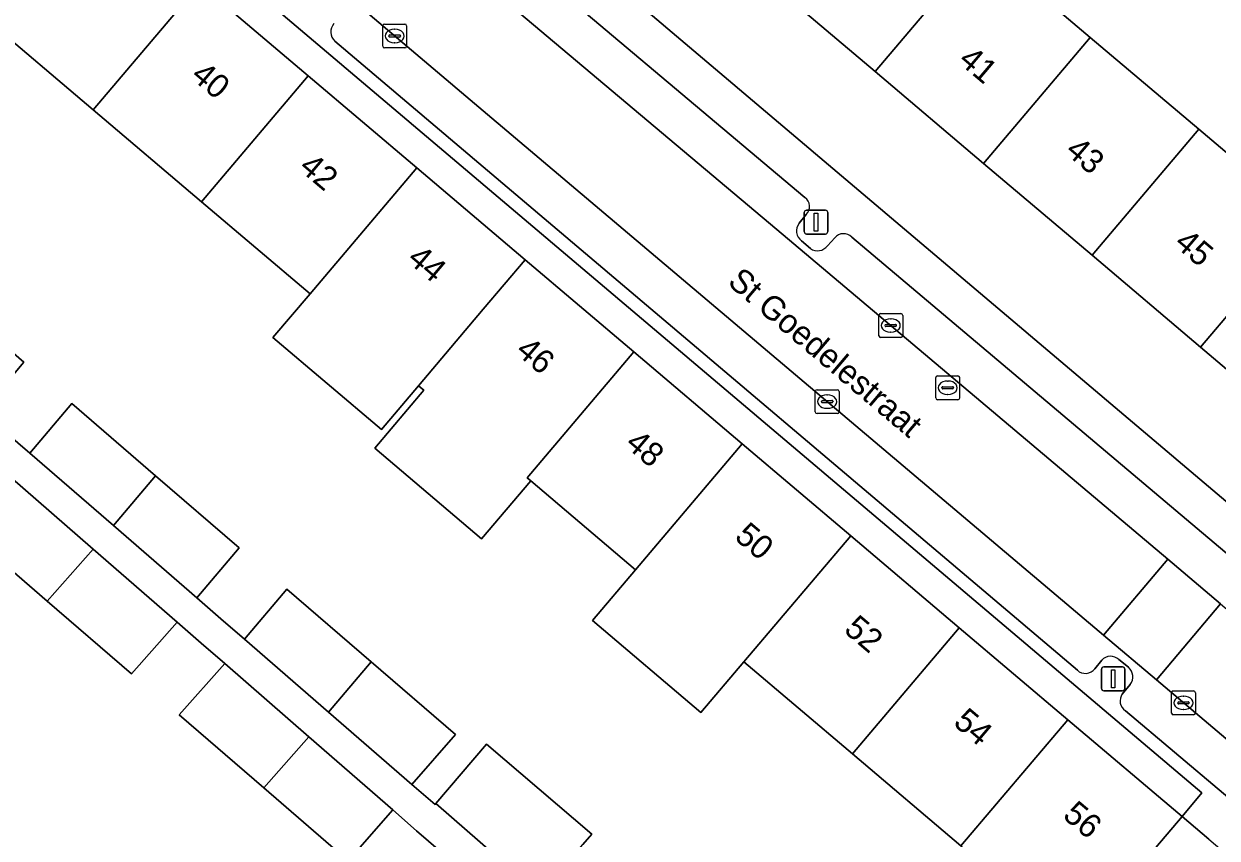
# Model space of a CAD drawing. Extents: x 162523 to 163266, y 381230 to 382050.
# Drawn here: x 162980.75 to 163030.75, y 381539.28 to 381573.4 of the extents above; entities that cross this region are included whole.
import ezdxf

# ---------------------------------------------------------------- set-up
doc = ezdxf.new("R2010")
doc.units = 0
for name, color, linetype in [('IMGEO_Erf', 7, 'Continuous'), ('IMGEO_Kolk', 7, 'Continuous'), ('IMGEO_Lichtmast', 7, 'Continuous'), ('IMGEO_Openbare_ruimte_label', 7, 'Continuous'), ('IMGEO_Pand', 7, 'Continuous'), ('IMGEO_Pand_nummerreeks', 7, 'Continuous'), ('IMGEO_Parkeervlak_open', 7, 'Continuous'), ('IMGEO_Rijbaan_lokaal_open', 7, 'Continuous'), ('IMGEO_Rioolput', 7, 'Continuous'), ('IMGEO_Voetpad_open', 7, 'Continuous')]:
    doc.layers.add(name, color=color, linetype=linetype)

msp = doc.modelspace()

# ---------------------------------------------------------------- linework, layer by layer
at = {"layer": 'IMGEO_Erf'}
for points in [[(162998.764, 381615.162), (163003.308, 381611.294), (163006.833, 381608.292), (163005.093, 381606.237), (163001.568, 381609.238), (162997.018, 381613.111), (162989.08, 381603.646), (162993.605, 381599.811), (162995.309, 381601.824), (162999.858, 381597.974), (162998.152, 381595.958), (163000, 381594.392), (163002.698, 381592.105), (163007.245, 381588.252), (163009.034, 381586.735), (163013.13, 381591.575), (163015.89, 381589.24), (163011.792, 381584.398), (163016.339, 381580.545), (163020.886, 381576.691), (163025.433, 381572.838), (163029.979, 381568.985), (163034.526, 381565.131)], [(162988.119, 381575.079), (162992.665, 381571.225), (162997.211, 381567.37), (163000, 381565.005), (163001.756, 381563.516), (163006.302, 381559.662), (163010.848, 381555.807), (163015.394, 381551.953), (163019.94, 381548.098), (163024.486, 381544.243), (163029.277, 381540.181), (163030.105, 381541.182), (162975.401, 381587.503)], [(163020.013, 381538.965), (163015.468, 381542.82), (163010.922, 381546.676), (163009.114, 381544.543), (163004.569, 381548.398), (163006.376, 381550.531), (163001.986, 381554.255), (162999.927, 381551.827), (162995.451, 381555.622), (162997.51, 381558.051), (162997.286, 381558.241), (162995.73, 381556.406), (162991.185, 381560.261), (162992.741, 381562.096), (162988.196, 381565.951), (162983.65, 381569.806), (162979.105, 381573.662)], [(162977.243, 381562.258), (162980.753, 381559.228), (162978.996, 381557.155)], [(162979.998, 381556.286), (162981.002, 381555.415), (162982.763, 381557.493), (162986.27, 381554.465), (162989.773, 381551.441), (162987.997, 381549.345), (162989.006, 381548.47), (162989.994, 381547.613), (162991.774, 381549.713), (162995.298, 381546.671), (162998.835, 381543.618), (162997.002, 381541.53), (162997.978, 381540.692), (162998.009, 381540.729), (163000.135, 381543.215), (163004.542, 381539.447), (163004.167, 381539.008)], [(162998.205, 381538.725), (162997.207, 381539.594), (162996.211, 381540.461), (162994.332, 381538.336), (162990.8, 381541.386), (162987.261, 381544.442), (162989.165, 381546.594), (162988.176, 381547.455), (162987.172, 381548.328), (162985.261, 381546.169), (162981.73, 381549.218), (162978.22, 381552.249)]]:
    msp.add_lwpolyline(points, dxfattribs=at)
msp.add_lwpolyline([(162981.863, 381595.134), (163000, 381579.765), (163036.569, 381548.778), (163039.317, 381552), (163034.602, 381555.997), (163030.056, 381559.851), (163025.51, 381563.705), (163020.964, 381567.558), (163016.417, 381571.413), (163011.871, 381575.266), (163007.325, 381579.12), (163002.778, 381582.975), (163000, 381585.33), (162998.232, 381586.828), (162993.686, 381590.682), (162989.14, 381594.536), (162984.611, 381598.375)], close=True, dxfattribs=at)
at = {"layer": 'IMGEO_Kolk'}
for p, q in [((162995.786, 381572.469), (162995.786, 381573.321)), ((162995.861, 381573.395), (162996.713, 381573.395)), ((162996.274, 381573.175), (162996.299, 381573.175)), ((162996.787, 381573.321), (162996.787, 381572.469)), ((162996.045, 381572.889), (162996.045, 381572.901)), ((162996.483, 381572.852), (162996.085, 381572.852)), ((162996.088, 381572.938), (162996.486, 381572.938)), ((162996.297, 381572.615), (162996.272, 381572.615)), ((162996.529, 381572.901), (162996.529, 381572.889)), ((162996.713, 381572.395), (162995.861, 381572.395)), ((163016.571, 381560.337), (163016.571, 381561.189)), ((163016.646, 381561.263), (163017.498, 381561.263)), ((163017.059, 381561.043), (163017.084, 381561.043)), ((163017.572, 381561.189), (163017.572, 381560.337)), ((163016.83, 381560.757), (163016.83, 381560.769)), ((163017.268, 381560.72), (163016.87, 381560.72)), ((163016.873, 381560.806), (163017.271, 381560.806)), ((163017.082, 381560.483), (163017.057, 381560.483)), ((163017.314, 381560.769), (163017.314, 381560.757)), ((163017.498, 381560.263), (163016.646, 381560.263)), ((163013.909, 381557.146), (163013.909, 381557.998)), ((163013.984, 381558.072), (163014.836, 381558.072)), ((163014.91, 381557.998), (163014.91, 381557.146)), ((163014.168, 381557.566), (163014.168, 381557.578)), ((163014.606, 381557.529), (163014.208, 381557.529)), ((163014.211, 381557.615), (163014.609, 381557.615)), ((163014.397, 381557.852), (163014.422, 381557.852)), ((163014.652, 381557.578), (163014.652, 381557.566)), ((163014.836, 381557.072), (163013.984, 381557.072)), ((163014.42, 381557.292), (163014.395, 381557.292)), ((163028.836, 381544.524), (163028.836, 381545.376)), ((163028.911, 381545.45), (163029.763, 381545.45)), ((163029.138, 381544.993), (163029.536, 381544.993)), ((163029.324, 381545.23), (163029.349, 381545.23)), ((163029.837, 381545.376), (163029.837, 381544.524)), ((163029.095, 381544.944), (163029.095, 381544.956)), ((163029.533, 381544.907), (163029.135, 381544.907)), ((163029.347, 381544.67), (163029.322, 381544.67)), ((163029.579, 381544.956), (163029.579, 381544.944)), ((163029.763, 381544.45), (163028.911, 381544.45))]:
    msp.add_line(p, q, dxfattribs=at)
for points in [[(162995.786, 381572.469), (162995.786, 381573.321)], [(162995.861, 381573.395), (162996.713, 381573.395)], [(162996.787, 381573.321), (162996.787, 381572.469)], [(162996.713, 381572.395), (162995.861, 381572.395)], [(163016.571, 381560.337), (163016.571, 381561.189)], [(163016.646, 381561.263), (163017.498, 381561.263)], [(163017.572, 381561.189), (163017.572, 381560.337)], [(163017.498, 381560.263), (163016.646, 381560.263)], [(163013.909, 381557.146), (163013.909, 381557.998)], [(163013.984, 381558.072), (163014.836, 381558.072)], [(163014.91, 381557.998), (163014.91, 381557.146)], [(163014.836, 381557.072), (163013.984, 381557.072)], [(163028.836, 381544.524), (163028.836, 381545.376)], [(163028.911, 381545.45), (163029.763, 381545.45)], [(163029.837, 381545.376), (163029.837, 381544.524)], [(163029.763, 381544.45), (163028.911, 381544.45)]]:
    msp.add_lwpolyline(points, dxfattribs=at)
for centre, radius, start, end in [((162995.863, 381573.319), 0.0765, 91.552, 178.448), ((162995.863, 381573.319), 0.0765, 91.552, 178.448), ((162996.711, 381573.319), 0.0765, 1.552, 88.448), ((162996.711, 381573.319), 0.0765, 1.552, 88.448), ((162996.085, 381572.898), 0.0403, 85.8775, 175.7526), ((162996.082, 381572.888), 0.0366, 178.938, 274.7102), ((162996.486, 381572.895), 0.043, 264.8664, 352.4533), ((162996.49, 381572.9), 0.0386, 1.7309, 96.639), ((162995.863, 381572.471), 0.0765, 181.552, 268.448), ((162995.863, 381572.471), 0.0765, 181.552, 268.448), ((162996.711, 381572.471), 0.0765, 271.552, 358.448), ((162996.711, 381572.471), 0.0765, 271.552, 358.448), ((163016.648, 381561.187), 0.0765, 91.552, 178.448), ((163016.648, 381561.187), 0.0765, 91.552, 178.448), ((163017.496, 381561.187), 0.0765, 1.552, 88.448), ((163017.496, 381561.187), 0.0765, 1.552, 88.448), ((163016.87, 381560.766), 0.0403, 85.8775, 175.7526), ((163016.867, 381560.756), 0.0366, 178.938, 274.7102), ((163017.271, 381560.763), 0.043, 264.8664, 352.4533), ((163017.275, 381560.768), 0.0386, 1.7309, 96.639), ((163016.648, 381560.339), 0.0765, 181.552, 268.448), ((163016.648, 381560.339), 0.0765, 181.552, 268.448), ((163017.496, 381560.339), 0.0765, 271.552, 358.448), ((163017.496, 381560.339), 0.0765, 271.552, 358.448), ((163013.986, 381557.996), 0.0765, 91.552, 178.448), ((163013.986, 381557.996), 0.0765, 91.552, 178.448), ((163014.834, 381557.996), 0.0765, 1.552, 88.448), ((163014.834, 381557.996), 0.0765, 1.552, 88.448), ((163014.208, 381557.575), 0.0403, 85.8775, 175.7526), ((163014.205, 381557.565), 0.0366, 178.938, 274.7102), ((163014.609, 381557.572), 0.043, 264.8664, 352.4533), ((163014.613, 381557.577), 0.0386, 1.7309, 96.639), ((163013.986, 381557.148), 0.0765, 181.552, 268.448), ((163013.986, 381557.148), 0.0765, 181.552, 268.448), ((163014.834, 381557.148), 0.0765, 271.552, 358.448), ((163014.834, 381557.148), 0.0765, 271.552, 358.448), ((163028.913, 381545.374), 0.0765, 91.552, 178.448), ((163028.913, 381545.374), 0.0765, 91.552, 178.448), ((163029.135, 381544.953), 0.0403, 85.8775, 175.7526), ((163029.54, 381544.955), 0.0386, 1.7309, 96.639), ((163029.761, 381545.374), 0.0765, 1.552, 88.448), ((163029.761, 381545.374), 0.0765, 1.552, 88.448), ((163028.913, 381544.526), 0.0765, 181.552, 268.448), ((163028.913, 381544.526), 0.0765, 181.552, 268.448), ((163029.132, 381544.943), 0.0366, 178.938, 274.7102), ((163029.536, 381544.95), 0.043, 264.8664, 352.4533), ((163029.761, 381544.526), 0.0765, 271.552, 358.448), ((163029.761, 381544.526), 0.0765, 271.552, 358.448)]:
    msp.add_arc(centre, radius, start, end, dxfattribs=at)
for centre, major_axis, ratio, start_param, end_param in [((162996.273, 381572.895), (-0.387, 0.002), 0.722429, 4.712389, 7.853982), ((162996.298, 381572.895), (-0.39, 0.002), 0.717154, 1.570796, 4.712389), ((163017.058, 381560.763), (-0.387, 0.002), 0.722429, 4.712389, 7.853982), ((163017.083, 381560.763), (-0.39, 0.002), 0.717154, 1.570796, 4.712389), ((163014.396, 381557.572), (-0.387, 0.002), 0.722429, 4.712389, 7.853982), ((163014.421, 381557.572), (-0.39, 0.002), 0.717154, 1.570796, 4.712389), ((163029.323, 381544.95), (-0.387, 0.002), 0.722429, 4.712389, 7.853982), ((163029.348, 381544.95), (-0.39, 0.002), 0.717154, 1.570796, 4.712389)]:
    msp.add_ellipse(centre, major_axis=major_axis, ratio=ratio, start_param=start_param, end_param=end_param, dxfattribs=at)
at = {"layer": 'IMGEO_Lichtmast'}
for p, q in [((163013.446, 381564.697), (163013.446, 381565.497)), ((163013.446, 381565.497), (163013.446, 381564.697)), ((163013.546, 381565.597), (163014.336, 381565.597)), ((163014.336, 381565.597), (163013.546, 381565.597)), ((163014.436, 381565.497), (163014.436, 381564.697)), ((163014.436, 381564.697), (163014.436, 381565.497)), ((163014.336, 381564.597), (163013.546, 381564.597)), ((163013.546, 381564.597), (163014.336, 381564.597)), ((163025.895, 381545.557), (163025.895, 381546.357)), ((163025.895, 381546.357), (163025.895, 381545.557)), ((163025.995, 381546.457), (163026.785, 381546.457)), ((163026.785, 381546.457), (163025.995, 381546.457)), ((163026.885, 381546.357), (163026.885, 381545.557)), ((163026.885, 381545.557), (163026.885, 381546.357)), ((163026.785, 381545.457), (163025.995, 381545.457)), ((163025.995, 381545.457), (163026.785, 381545.457))]:
    msp.add_line(p, q, dxfattribs=at)
for points in [[(163013.866, 381565.472), (163014.016, 381565.472), (163014.016, 381564.722), (163013.866, 381564.722), (163013.866, 381565.472)], [(163026.315, 381546.332), (163026.465, 381546.332), (163026.465, 381545.582), (163026.315, 381545.582), (163026.315, 381546.332)]]:
    msp.add_lwpolyline(points, dxfattribs=at)
for centre, start, end in [((163013.546, 381565.497), 90, 180), ((163013.546, 381565.497), 90, 180), ((163014.336, 381565.497), 0, 90), ((163014.336, 381565.497), 360, 90), ((163013.546, 381564.697), 180, 270), ((163013.546, 381564.697), 180, 270), ((163014.336, 381564.697), 270, 0), ((163014.336, 381564.697), 270, 0), ((163025.995, 381546.357), 90, 180), ((163025.995, 381546.357), 90, 180), ((163026.785, 381546.357), 0, 90), ((163026.785, 381546.357), 360, 90), ((163025.995, 381545.557), 180, 270), ((163025.995, 381545.557), 180, 270), ((163026.785, 381545.557), 270, 0), ((163026.785, 381545.557), 270, 0)]:
    msp.add_arc(centre, 0.1, start, end, dxfattribs=at)
at = {"layer": 'IMGEO_Pand'}
for points in [[(163011.871, 381575.266), (163016.417, 381571.413), (163020.886, 381576.691), (163016.339, 381580.545)], [(162983.65, 381569.806), (162988.119, 381575.079), (162983.573, 381578.934), (162979.105, 381573.662)], [(163025.433, 381572.838), (163020.886, 381576.691), (163016.417, 381571.413), (163020.964, 381567.558)], [(162992.665, 381571.225), (162988.119, 381575.079), (162983.65, 381569.806), (162988.196, 381565.951)], [(163029.979, 381568.985), (163025.433, 381572.838), (163020.964, 381567.558), (163025.51, 381563.705)], [(162992.741, 381562.096), (162997.211, 381567.37), (162992.665, 381571.225), (162988.196, 381565.951)], [(163029.979, 381568.985), (163025.51, 381563.705), (163030.056, 381559.851), (163034.526, 381565.131)], [(163001.756, 381563.516), (163000, 381565.005), (162997.211, 381567.37), (162992.741, 381562.096), (162991.185, 381560.261), (162995.73, 381556.406), (162997.286, 381558.241), (163000, 381561.443)], [(163034.602, 381555.997), (163040.807, 381563.328), (163036.258, 381567.177), (163034.526, 381565.131), (163030.056, 381559.851)], [(163006.302, 381559.662), (163001.756, 381563.516), (163000, 381561.443), (162997.286, 381558.241), (162997.51, 381558.051), (162995.451, 381555.622), (162999.927, 381551.827), (163001.986, 381554.255), (163001.831, 381554.386)], [(162977.243, 381562.258), (162975.494, 381560.195), (162978.996, 381557.155), (162980.753, 381559.228)], [(163010.848, 381555.807), (163006.302, 381559.662), (163001.831, 381554.386), (163001.986, 381554.255), (163006.376, 381550.531)], [(162981.002, 381555.415), (162984.502, 381552.378), (162986.27, 381554.465), (162982.763, 381557.493)], [(163010.848, 381555.807), (163006.376, 381550.531), (163004.569, 381548.398), (163009.114, 381544.543), (163010.922, 381546.676), (163015.394, 381551.953)], [(162980.155, 381554.437), (162978.22, 381552.249), (162981.73, 381549.218), (162983.651, 381551.393)], [(162986.27, 381554.465), (162984.502, 381552.378), (162987.997, 381549.345), (162989.773, 381551.441)], [(163015.468, 381542.82), (163019.94, 381548.098), (163015.394, 381551.953), (163010.922, 381546.676)], [(162983.651, 381551.393), (162981.73, 381549.218), (162985.261, 381546.169), (162987.172, 381548.328)], [(162989.994, 381547.613), (162993.51, 381544.561), (162995.298, 381546.671), (162991.774, 381549.713)], [(163015.468, 381542.82), (163020.013, 381538.965), (163024.486, 381544.243), (163019.94, 381548.098)], [(162989.165, 381546.594), (162987.261, 381544.442), (162990.8, 381541.386), (162992.692, 381543.524)], [(162995.298, 381546.671), (162993.51, 381544.561), (162997.002, 381541.53), (162998.835, 381543.618)], [(163024.486, 381544.243), (163020.013, 381538.965), (163024.802, 381534.903), (163026.044, 381536.368), (163029.277, 381540.181)], [(162992.692, 381543.524), (162990.8, 381541.386), (162994.332, 381538.336), (162996.211, 381540.461)], [(163000.135, 381543.215), (162998.009, 381540.729), (163002.38, 381536.917), (163004.167, 381539.008), (163004.542, 381539.447)]]:
    msp.add_lwpolyline(points, close=True, dxfattribs=at)
at = {"layer": 'IMGEO_Parkeervlak_open'}
for points in [[(163013.472, 381566.121), (163000, 381577.483), (162982.673, 381592.097)], [(162980.91, 381591.262), (162995.604, 381578.864), (162997.752, 381577.051), (163000, 381575.154), (163012.294, 381564.78), (163028.675, 381550.968), (163030.892, 381549.099), (163051.36, 381531.841)], [(163048.617, 381528.65), (163028.203, 381545.91), (163025.989, 381547.783), (163000, 381569.757), (162995.077, 381573.919), (162992.932, 381575.733), (162978.6, 381587.852)], [(162993.773, 381572.685), (163000, 381567.408), (163024.89, 381546.313)], [(163013.228, 381565.049), (163013.525, 381565.421)], [(163013.707, 381563.988), (163013.338, 381564.311)], [(163014.731, 381564.444), (163014.422, 381564.108)], [(163050.423, 381534.936), (163041.176, 381542.758), (163038.305, 381545.169), (163015.44, 381564.469)], [(163025.62, 381546.374), (163025.915, 381546.739)], [(163026.629, 381546.767), (163027.029, 381546.443)], [(163027.106, 381545.713), (163026.77, 381545.321)], [(163026.905, 381544.62), (163033.061, 381539.417), (163035.958, 381536.972), (163045.375, 381529.048)]]:
    msp.add_lwpolyline(points, dxfattribs=at)
for centre, radius, start, end in [((162994.158, 381573.072), 0.546, 141.4459, 225.1669), ((163013.227, 381565.75), 0.444, 312.1198, 56.5399), ((163013.648, 381564.734), 0.525, 143.17, 233.7853), ((163015.097, 381564.13), 0.482, 44.6504, 139.3886), ((163014.004, 381564.409), 0.515, 234.8311, 324.2235), ((163026.286, 381546.396), 0.505, 47.2092, 137.2823), ((163025.226, 381546.685), 0.501, 227.8365, 321.7168), ((163026.682, 381546.037), 0.534, 322.5636, 49.4789), ((163027.177, 381545.036), 0.497, 144.9829, 236.8185)]:
    msp.add_arc(centre, radius, start, end, dxfattribs=at)
at = {"layer": 'IMGEO_Rijbaan_lokaal_open'}
for points in [[(163028.675, 381550.968), (163012.294, 381564.78), (163000, 381575.154), (162997.752, 381577.051), (162995.077, 381573.919), (163000, 381569.757), (163025.989, 381547.783)], [(163025.989, 381547.783), (163028.203, 381545.91), (163030.892, 381549.099), (163028.675, 381550.968)]]:
    msp.add_lwpolyline(points, close=True, dxfattribs=at)
msp.add_lwpolyline([(163030.892, 381549.099), (163028.203, 381545.91), (163048.617, 381528.65), (163050.812, 381526.708)], dxfattribs=at)
at = {"layer": 'IMGEO_Rioolput'}
for p, q in [((163018.958, 381557.729), (163018.958, 381558.581)), ((163019.033, 381558.655), (163019.885, 381558.655)), ((163019.959, 381558.581), (163019.959, 381557.729)), ((163019.217, 381558.149), (163019.217, 381558.161)), ((163019.655, 381558.112), (163019.257, 381558.112)), ((163019.26, 381558.198), (163019.658, 381558.198)), ((163019.446, 381558.435), (163019.471, 381558.435)), ((163019.701, 381558.161), (163019.701, 381558.149)), ((163019.885, 381557.655), (163019.033, 381557.655)), ((163019.469, 381557.875), (163019.444, 381557.875))]:
    msp.add_line(p, q, dxfattribs=at)
for points in [[(163018.958, 381557.729), (163018.958, 381558.581)], [(163019.033, 381558.655), (163019.885, 381558.655)], [(163019.959, 381558.581), (163019.959, 381557.729)], [(163019.885, 381557.655), (163019.033, 381557.655)]]:
    msp.add_lwpolyline(points, dxfattribs=at)
for centre, radius, start, end in [((163019.035, 381558.579), 0.0765, 91.552, 178.448), ((163019.035, 381558.579), 0.0765, 91.552, 178.448), ((163019.883, 381558.579), 0.0765, 1.552, 88.448), ((163019.883, 381558.579), 0.0765, 1.552, 88.448), ((163019.257, 381558.158), 0.0403, 85.8775, 175.7526), ((163019.254, 381558.148), 0.0366, 178.938, 274.7102), ((163019.658, 381558.155), 0.043, 264.8664, 352.4533), ((163019.662, 381558.16), 0.0386, 1.7309, 96.639), ((163019.035, 381557.731), 0.0765, 181.552, 268.448), ((163019.035, 381557.731), 0.0765, 181.552, 268.448), ((163019.883, 381557.731), 0.0765, 271.552, 358.448), ((163019.883, 381557.731), 0.0765, 271.552, 358.448)]:
    msp.add_arc(centre, radius, start, end, dxfattribs=at)
for centre, major_axis, ratio, start_param, end_param in [((163019.445, 381558.155), (-0.387, 0.002), 0.722429, 4.712389, 7.853982), ((163019.47, 381558.155), (-0.39, 0.002), 0.717154, 1.570796, 4.712389)]:
    msp.add_ellipse(centre, major_axis=major_axis, ratio=ratio, start_param=start_param, end_param=end_param, dxfattribs=at)
at = {"layer": 'IMGEO_Voetpad_open'}
for points in [[(162961.614, 381604.504), (162957.551, 381607.889), (162950.782, 381613.529), (162947.33, 381609.407), (162951.476, 381605.922), (162954.285, 381603.956), (162960.864, 381598.479), (162972.364, 381588.856), (162972.378, 381588.844), (162974.491, 381587.076), (162974.802, 381586.815), (162975.401, 381587.503), (163030.105, 381541.182), (163029.277, 381540.181), (163030.403, 381539.234), (163034.957, 381535.373), (163039.544, 381531.596), (163040.696, 381530.636), (163046.221, 381525.516), (163049.858, 381522.146), (163052.364, 381524.823)], [(162982.673, 381592.097), (163000, 381577.483), (163013.472, 381566.121)], [(163055.845, 381528.54), (163059.443, 381534.236), (163056.761, 381536.834), (163051.175, 381541.973), (163050.067, 381542.984), (163042.716, 381549.691), (163042.266, 381550.102), (163040.789, 381551.45), (163040.625, 381551.601), (163040.564, 381551.656), (163039.698, 381552.449), (163039.317, 381552), (163036.569, 381548.778), (163000, 381579.765)], [(163024.89, 381546.313), (163000, 381567.408), (162993.773, 381572.685)], [(163013.525, 381565.421), (163013.228, 381565.049)], [(163013.338, 381564.311), (163013.707, 381563.988)], [(163014.422, 381564.108), (163014.731, 381564.444)], [(163015.44, 381564.469), (163038.305, 381545.169), (163041.176, 381542.758), (163050.423, 381534.936)], [(163002.38, 381536.917), (162998.009, 381540.729), (162997.978, 381540.692), (162997.002, 381541.53), (162993.51, 381544.561), (162989.994, 381547.613), (162989.006, 381548.47), (162987.997, 381549.345), (162984.502, 381552.378), (162981.002, 381555.415), (162979.998, 381556.286)], [(162980.155, 381554.437), (162983.651, 381551.393), (162987.172, 381548.328), (162988.176, 381547.455), (162989.165, 381546.594), (162992.692, 381543.524), (162996.211, 381540.461), (162997.207, 381539.594), (162998.205, 381538.725), (163001.723, 381535.663), (163005.242, 381532.6), (163006.239, 381531.732), (163007.236, 381530.864), (163010.755, 381527.801), (163011.761, 381526.926), (163015.097, 381524.022), (163015.31, 381523.839), (163006.789, 381513.934), (163002.177, 381508.703)], [(163025.915, 381546.739), (163025.62, 381546.374)], [(163027.029, 381546.443), (163026.629, 381546.767)], [(163026.77, 381545.321), (163027.106, 381545.713)], [(163045.375, 381529.048), (163035.958, 381536.972), (163033.061, 381539.417), (163026.905, 381544.62)], [(163030.403, 381539.234), (163029.277, 381540.181), (163026.044, 381536.368)]]:
    msp.add_lwpolyline(points, dxfattribs=at)
for centre, radius, start, end in [((162994.158, 381573.072), 0.546, 141.4459, 225.1669), ((163013.227, 381565.75), 0.444, 312.1198, 56.5399), ((163013.648, 381564.734), 0.525, 143.17, 233.7853), ((163015.097, 381564.13), 0.482, 44.6504, 139.3886), ((163014.004, 381564.409), 0.515, 234.8311, 324.2235), ((163026.286, 381546.396), 0.505, 47.2092, 137.2823), ((163025.226, 381546.685), 0.501, 227.8365, 321.7168), ((163026.682, 381546.037), 0.534, 322.5636, 49.4789), ((163027.177, 381545.036), 0.497, 144.9829, 236.8185)]:
    msp.add_arc(centre, radius, start, end, dxfattribs=at)

# ---------------------------------------------------------------- texts
at = {"layer": 'IMGEO_Openbare_ruimte_label'}
msp.add_text('St Goedelestraat', height=1, rotation=319.7031, dxfattribs=at).set_placement((163010.188, 381562.509))
at = {"layer": 'IMGEO_Pand_nummerreeks'}
for s, rotation, p in [('41', 319.7116, (163019.86, 381571.798)), ('40', 319.7348, (162987.7, 381571.148)), ('43', 319.7116, (163024.339, 381568.001)), ('42', 319.7348, (162992.229, 381567.311)), ('45', 319.7116, (163028.904, 381564.132)), ('44', 319.7325, (162996.765, 381563.469)), ('46', 319.6695, (163001.309, 381559.62)), ('48', 319.6695, (163005.896, 381555.726)), ('50', 319.6717, (163010.48, 381551.835)), ('52', 319.6717, (163015.061, 381547.947)), ('54', 319.6717, (163019.647, 381544.053)), ('56', 319.6717, (163024.232, 381540.161))]:
    msp.add_text(s, height=1, rotation=rotation, dxfattribs=at).set_placement(p)

doc.saveas('drawing.dxf')
